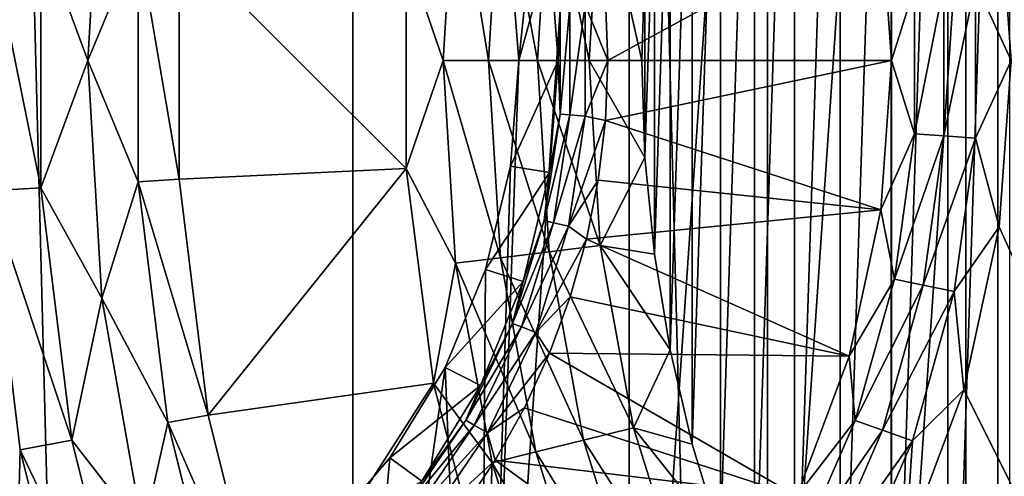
# Model space of a CAD drawing. Header units: millimetres. Extents: x -60 to 60, y -60 to 60.
# Tile 286 of 367: x 43.27 to 46.19, y -1.23 to 0.12. Entities that reach past the tile are written whole.
import ezdxf

# ---------------------------------------------------------------- set-up
doc = ezdxf.new("R2010")
doc.units = ezdxf.units.MM
doc.header["$LTSCALE"] = 81.481481
for name, color, linetype in [('130', 7, 'CONTINUOUS'), ('136', 7, 'CONTINUOUS'), ('159', 7, 'CONTINUOUS'), ('165', 7, 'CONTINUOUS'), ('209', 7, 'CONTINUOUS'), ('229', 7, 'CONTINUOUS'), ('244', 7, 'CONTINUOUS'), ('257', 7, 'CONTINUOUS'), ('295', 7, 'CONTINUOUS'), ('301', 7, 'CONTINUOUS'), ('5', 7, 'CONTINUOUS'), ('87', 7, 'CONTINUOUS')]:
    doc.layers.add(name, color=color, linetype=linetype)

msp = doc.modelspace()

# ---------------------------------------------------------------- linework, layer by layer
at = {"layer": '130', "color": 7, "linetype": 'Continuous', "true_color": 0xf5f5f5}
for points in [[(45.0134, 0, 1.0134), (45.822, 0.4417, 1.8536), (45.0064, 0.1776, 1.0134), (45.0134, 0, 1.0134)], [(45.8536, 0, 1.8536), (45.822, 0.4417, 1.8536), (45.0134, 0, 1.0134), (45.8536, 0, 1.8536)], [(45.0064, -0.1776, 1.0134), (45.8536, 0, 1.8536), (45.0134, 0, 1.0134), (45.0064, -0.1776, 1.0134)], [(45.822, -0.4417, 1.8536), (45.8536, 0, 1.8536), (45.0064, -0.1776, 1.0134), (45.822, -0.4417, 1.8536)], [(44.9855, -0.3541, 1.0134), (45.822, -0.4417, 1.8536), (45.0064, -0.1776, 1.0134), (44.9855, -0.3541, 1.0134)], [(44.9509, -0.5284, 1.0134), (45.822, -0.4417, 1.8536), (44.9855, -0.3541, 1.0134), (44.9509, -0.5284, 1.0134)], [(45.7278, -0.8744, 1.8536), (45.822, -0.4417, 1.8536), (44.9509, -0.5284, 1.0134), (45.7278, -0.8744, 1.8536)], [(44.9026, -0.6994, 1.0134), (45.7278, -0.8744, 1.8536), (44.9509, -0.5284, 1.0134), (44.9026, -0.6994, 1.0134)], [(44.8411, -0.8662, 1.0134), (45.7278, -0.8744, 1.8536), (44.9026, -0.6994, 1.0134), (44.8411, -0.8662, 1.0134)], [(44.7667, -1.0276, 1.0134), (45.5731, -1.2893, 1.8536), (44.8411, -0.8662, 1.0134), (44.7667, -1.0276, 1.0134)], [(45.5731, -1.2893, 1.8536), (45.7278, -0.8744, 1.8536), (44.8411, -0.8662, 1.0134), (45.5731, -1.2893, 1.8536)], [(44.6799, -1.1826, 1.0134), (45.5731, -1.2893, 1.8536), (44.7667, -1.0276, 1.0134), (44.6799, -1.1826, 1.0134)], [(44.5811, -1.3304, 1.0134), (45.3609, -1.6779, 1.8536), (44.6799, -1.1826, 1.0134), (44.5811, -1.3304, 1.0134)], [(45.3609, -1.6779, 1.8536), (45.5731, -1.2893, 1.8536), (44.6799, -1.1826, 1.0134), (45.3609, -1.6779, 1.8536)]]:
    msp.add_3dface(points, dxfattribs=at)
at = {"layer": '136', "color": 7, "linetype": 'Continuous', "true_color": 0xf5f5f5}
for points in [[(44.7254, 0.3129, -3.8), (44.75, 0, -3.8), (44.8411, 0.3312, 0.6729), (44.7254, 0.3129, -3.8)], [(44.8411, 0.3312, 0.6729), (44.75, 0, -3.8), (44.8671, 0, 0.6729), (44.8411, 0.3312, 0.6729)], [(44.75, 0, -3.8), (44.7254, -0.3129, -3.8), (44.8671, 0, 0.6729), (44.75, 0, -3.8)], [(44.8671, 0, 0.6729), (44.7254, -0.3129, -3.8), (44.8411, -0.3312, 0.6729), (44.8671, 0, 0.6729)], [(44.7254, -0.3129, -3.8), (44.6521, -0.618, -3.8), (44.8411, -0.3312, 0.6729), (44.7254, -0.3129, -3.8)], [(44.8411, -0.3312, 0.6729), (44.6521, -0.618, -3.8), (44.7635, -0.6542, 0.6729), (44.8411, -0.3312, 0.6729)], [(44.6521, -0.618, -3.8), (44.532, -0.908, -3.8), (44.7635, -0.6542, 0.6729), (44.6521, -0.618, -3.8)], [(44.7635, -0.6542, 0.6729), (44.532, -0.908, -3.8), (44.6364, -0.9612, 0.6729), (44.7635, -0.6542, 0.6729)], [(44.532, -0.908, -3.8), (44.368, -1.1756, -3.8), (44.6364, -0.9612, 0.6729), (44.532, -0.908, -3.8)], [(44.6364, -0.9612, 0.6729), (44.368, -1.1756, -3.8), (44.4628, -1.2444, 0.6729), (44.6364, -0.9612, 0.6729)], [(44.368, -1.1756, -3.8), (44.1642, -1.4142, -3.8), (44.4628, -1.2444, 0.6729), (44.368, -1.1756, -3.8)]]:
    msp.add_3dface(points, dxfattribs=at)
at = {"layer": '159', "color": 7, "linetype": 'Continuous', "true_color": 0xf5f5f5}
for points in [[(46.2071, 0, 2), (46.1719, 0.492, 2), (46.1017, 0.2293, 1.9904), (46.2071, 0, 2)], [(45.822, 0.4417, 1.8536), (45.8536, 0, 1.8536), (45.9217, 0.217, 1.9156), (45.822, 0.4417, 1.8536)], [(45.8536, 0, 1.8536), (45.9217, -0.217, 1.9156), (45.9217, 0.217, 1.9156), (45.8536, 0, 1.8536)], [(45.9217, -0.217, 1.9156), (46.0081, 0.2229, 1.9619), (45.9217, 0.217, 1.9156), (45.9217, -0.217, 1.9156)], [(46.0081, -0.2229, 1.9619), (46.0081, 0.2229, 1.9619), (45.9217, -0.217, 1.9156), (46.0081, -0.2229, 1.9619)], [(46.1017, -0.2293, 1.9904), (46.1017, 0.2293, 1.9904), (46.0081, -0.2229, 1.9619), (46.1017, -0.2293, 1.9904)], [(46.0081, -0.2229, 1.9619), (46.1017, 0.2293, 1.9904), (46.0081, 0.2229, 1.9619), (46.0081, -0.2229, 1.9619)], [(46.1017, -0.2293, 1.9904), (46.2071, 0, 2), (46.1017, 0.2293, 1.9904), (46.1017, -0.2293, 1.9904)], [(45.8536, 0, 1.8536), (45.822, -0.4417, 1.8536), (45.9217, -0.217, 1.9156), (45.8536, 0, 1.8536)], [(46.1719, -0.492, 2), (46.2071, 0, 2), (46.1017, -0.2293, 1.9904), (46.1719, -0.492, 2)], [(45.822, -0.4417, 1.8536), (45.8627, -0.6468, 1.9156), (45.9217, -0.217, 1.9156), (45.822, -0.4417, 1.8536)], [(45.8627, -0.6468, 1.9156), (46.0081, -0.2229, 1.9619), (45.9217, -0.217, 1.9156), (45.8627, -0.6468, 1.9156)], [(45.9474, -0.6644, 1.9619), (46.0081, -0.2229, 1.9619), (45.8627, -0.6468, 1.9156), (45.9474, -0.6644, 1.9619)], [(45.9474, -0.6644, 1.9619), (46.1017, -0.2293, 1.9904), (46.0081, -0.2229, 1.9619), (45.9474, -0.6644, 1.9619)], [(46.0393, -0.6835, 1.9904), (46.1017, -0.2293, 1.9904), (45.9474, -0.6644, 1.9619), (46.0393, -0.6835, 1.9904)], [(46.0393, -0.6835, 1.9904), (46.1719, -0.492, 2), (46.1017, -0.2293, 1.9904), (46.0393, -0.6835, 1.9904)], [(45.822, -0.4417, 1.8536), (45.7278, -0.8744, 1.8536), (45.8627, -0.6468, 1.9156), (45.822, -0.4417, 1.8536)], [(46.0671, -0.974, 2), (46.1719, -0.492, 2), (46.0393, -0.6835, 1.9904), (46.0671, -0.974, 2)], [(45.7278, -0.8744, 1.8536), (45.7456, -1.0646, 1.9156), (45.8627, -0.6468, 1.9156), (45.7278, -0.8744, 1.8536)], [(45.7456, -1.0646, 1.9156), (45.9474, -0.6644, 1.9619), (45.8627, -0.6468, 1.9156), (45.7456, -1.0646, 1.9156)], [(45.8271, -1.0936, 1.9619), (45.9474, -0.6644, 1.9619), (45.7456, -1.0646, 1.9156), (45.8271, -1.0936, 1.9619)], [(45.8271, -1.0936, 1.9619), (46.0393, -0.6835, 1.9904), (45.9474, -0.6644, 1.9619), (45.8271, -1.0936, 1.9619)], [(45.9156, -1.125, 1.9904), (46.0393, -0.6835, 1.9904), (45.8271, -1.0936, 1.9619), (45.9156, -1.125, 1.9904)], [(45.9156, -1.125, 1.9904), (46.0671, -0.974, 2), (46.0393, -0.6835, 1.9904), (45.9156, -1.125, 1.9904)], [(45.7278, -0.8744, 1.8536), (45.5731, -1.2893, 1.8536), (45.7456, -1.0646, 1.9156), (45.7278, -0.8744, 1.8536)], [(45.8947, -1.4362, 2), (46.0671, -0.974, 2), (45.9156, -1.125, 1.9904), (45.8947, -1.4362, 2)], [(45.5731, -1.2893, 1.8536), (45.5727, -1.4626, 1.9156), (45.7456, -1.0646, 1.9156), (45.5731, -1.2893, 1.8536)], [(45.5727, -1.4626, 1.9156), (45.8271, -1.0936, 1.9619), (45.7456, -1.0646, 1.9156), (45.5727, -1.4626, 1.9156)], [(45.6495, -1.5024, 1.9619), (45.8271, -1.0936, 1.9619), (45.5727, -1.4626, 1.9156), (45.6495, -1.5024, 1.9619)], [(45.6495, -1.5024, 1.9619), (45.9156, -1.125, 1.9904), (45.8271, -1.0936, 1.9619), (45.6495, -1.5024, 1.9619)], [(45.7329, -1.5456, 1.9904), (45.9156, -1.125, 1.9904), (45.6495, -1.5024, 1.9619), (45.7329, -1.5456, 1.9904)], [(45.7329, -1.5456, 1.9904), (45.8947, -1.4362, 2), (45.9156, -1.125, 1.9904), (45.7329, -1.5456, 1.9904)]]:
    msp.add_3dface(points, dxfattribs=at)
at = {"layer": '165', "color": 7, "linetype": 'Continuous', "true_color": 0xf5f5f5}
for points in [[(44.8411, 0.3312, 0.6729), (44.8671, 0, 0.6729), (44.8726, 0.1591, 0.7668), (44.8411, 0.3312, 0.6729)], [(45.0134, 0, 1.0134), (45.0064, 0.1776, 1.0134), (44.9469, 0.1646, 0.9404), (45.0134, 0, 1.0134)], [(44.8726, 0.1591, 0.7668), (44.8671, 0, 0.6729), (44.8726, -0.1591, 0.7668), (44.8726, 0.1591, 0.7668)], [(44.8726, 0.1591, 0.7668), (44.8726, -0.1591, 0.7668), (44.9015, 0.1612, 0.8571), (44.8726, 0.1591, 0.7668)], [(44.9015, 0.1612, 0.8571), (44.8726, -0.1591, 0.7668), (44.9015, -0.1612, 0.8571), (44.9015, 0.1612, 0.8571)], [(44.9469, 0.1646, 0.9404), (44.9015, -0.1612, 0.8571), (44.9469, -0.1646, 0.9404), (44.9469, 0.1646, 0.9404)], [(44.9015, 0.1612, 0.8571), (44.9015, -0.1612, 0.8571), (44.9469, 0.1646, 0.9404), (44.9015, 0.1612, 0.8571)], [(45.0134, 0, 1.0134), (44.9469, 0.1646, 0.9404), (44.9469, -0.1646, 0.9404), (45.0134, 0, 1.0134)], [(44.8671, 0, 0.6729), (44.8411, -0.3312, 0.6729), (44.8726, -0.1591, 0.7668), (44.8671, 0, 0.6729)], [(45.0064, -0.1776, 1.0134), (45.0134, 0, 1.0134), (44.9469, -0.1646, 0.9404), (45.0064, -0.1776, 1.0134)], [(44.8726, -0.1591, 0.7668), (44.8252, -0.4736, 0.7668), (44.9015, -0.1612, 0.8571), (44.8726, -0.1591, 0.7668)], [(44.8726, -0.1591, 0.7668), (44.8411, -0.3312, 0.6729), (44.8252, -0.4736, 0.7668), (44.8726, -0.1591, 0.7668)], [(44.9015, -0.1612, 0.8571), (44.8252, -0.4736, 0.7668), (44.8534, -0.4801, 0.8571), (44.9015, -0.1612, 0.8571)], [(44.9015, -0.1612, 0.8571), (44.8534, -0.4801, 0.8571), (44.9469, -0.1646, 0.9404), (44.9015, -0.1612, 0.8571)], [(44.9469, -0.1646, 0.9404), (44.8534, -0.4801, 0.8571), (44.8978, -0.4902, 0.9404), (44.9469, -0.1646, 0.9404)], [(45.0064, -0.1776, 1.0134), (44.9469, -0.1646, 0.9404), (44.8978, -0.4902, 0.9404), (45.0064, -0.1776, 1.0134)], [(44.9855, -0.3541, 1.0134), (45.0064, -0.1776, 1.0134), (44.8978, -0.4902, 0.9404), (44.9855, -0.3541, 1.0134)], [(44.8411, -0.3312, 0.6729), (44.7635, -0.6542, 0.6729), (44.8252, -0.4736, 0.7668), (44.8411, -0.3312, 0.6729)], [(44.9509, -0.5284, 1.0134), (44.9855, -0.3541, 1.0134), (44.8978, -0.4902, 0.9404), (44.9509, -0.5284, 1.0134)], [(44.8252, -0.4736, 0.7668), (44.7314, -0.7776, 0.7668), (44.8534, -0.4801, 0.8571), (44.8252, -0.4736, 0.7668)], [(44.8252, -0.4736, 0.7668), (44.7635, -0.6542, 0.6729), (44.7314, -0.7776, 0.7668), (44.8252, -0.4736, 0.7668)], [(44.8534, -0.4801, 0.8571), (44.7314, -0.7776, 0.7668), (44.7584, -0.7882, 0.8571), (44.8534, -0.4801, 0.8571)], [(44.8534, -0.4801, 0.8571), (44.7584, -0.7882, 0.8571), (44.8978, -0.4902, 0.9404), (44.8534, -0.4801, 0.8571)], [(44.8978, -0.4902, 0.9404), (44.7584, -0.7882, 0.8571), (44.8008, -0.8049, 0.9404), (44.8978, -0.4902, 0.9404)], [(44.9509, -0.5284, 1.0134), (44.8978, -0.4902, 0.9404), (44.8008, -0.8049, 0.9404), (44.9509, -0.5284, 1.0134)], [(44.9026, -0.6994, 1.0134), (44.9509, -0.5284, 1.0134), (44.8008, -0.8049, 0.9404), (44.9026, -0.6994, 1.0134)], [(44.7635, -0.6542, 0.6729), (44.6364, -0.9612, 0.6729), (44.7314, -0.7776, 0.7668), (44.7635, -0.6542, 0.6729)], [(44.8411, -0.8662, 1.0134), (44.9026, -0.6994, 1.0134), (44.8008, -0.8049, 0.9404), (44.8411, -0.8662, 1.0134)], [(44.7314, -0.7776, 0.7668), (44.5934, -1.0643, 0.7668), (44.7584, -0.7882, 0.8571), (44.7314, -0.7776, 0.7668)], [(44.7314, -0.7776, 0.7668), (44.6364, -0.9612, 0.6729), (44.5934, -1.0643, 0.7668), (44.7314, -0.7776, 0.7668)], [(44.7584, -0.7882, 0.8571), (44.5934, -1.0643, 0.7668), (44.6185, -1.0788, 0.8571), (44.7584, -0.7882, 0.8571)], [(44.7584, -0.7882, 0.8571), (44.6185, -1.0788, 0.8571), (44.8008, -0.8049, 0.9404), (44.7584, -0.7882, 0.8571)], [(44.8008, -0.8049, 0.9404), (44.6185, -1.0788, 0.8571), (44.6579, -1.1015, 0.9404), (44.8008, -0.8049, 0.9404)], [(44.8411, -0.8662, 1.0134), (44.8008, -0.8049, 0.9404), (44.6579, -1.1015, 0.9404), (44.8411, -0.8662, 1.0134)], [(44.7667, -1.0276, 1.0134), (44.8411, -0.8662, 1.0134), (44.6579, -1.1015, 0.9404), (44.7667, -1.0276, 1.0134)], [(44.6364, -0.9612, 0.6729), (44.4628, -1.2444, 0.6729), (44.5934, -1.0643, 0.7668), (44.6364, -0.9612, 0.6729)], [(44.6799, -1.1826, 1.0134), (44.7667, -1.0276, 1.0134), (44.6579, -1.1015, 0.9404), (44.6799, -1.1826, 1.0134)], [(44.5934, -1.0643, 0.7668), (44.4142, -1.3271, 0.7668), (44.6185, -1.0788, 0.8571), (44.5934, -1.0643, 0.7668)], [(44.5934, -1.0643, 0.7668), (44.4628, -1.2444, 0.6729), (44.4142, -1.3271, 0.7668), (44.5934, -1.0643, 0.7668)], [(44.6185, -1.0788, 0.8571), (44.4142, -1.3271, 0.7668), (44.4368, -1.3452, 0.8571), (44.6185, -1.0788, 0.8571)], [(44.6185, -1.0788, 0.8571), (44.4368, -1.3452, 0.8571), (44.6579, -1.1015, 0.9404), (44.6185, -1.0788, 0.8571)], [(44.6579, -1.1015, 0.9404), (44.4368, -1.3452, 0.8571), (44.4724, -1.3736, 0.9404), (44.6579, -1.1015, 0.9404)], [(44.6799, -1.1826, 1.0134), (44.6579, -1.1015, 0.9404), (44.4724, -1.3736, 0.9404), (44.6799, -1.1826, 1.0134)], [(44.5811, -1.3304, 1.0134), (44.6799, -1.1826, 1.0134), (44.4724, -1.3736, 0.9404), (44.5811, -1.3304, 1.0134)]]:
    msp.add_3dface(points, dxfattribs=at)
at = {"layer": '209', "color": 151, "linetype": 'Continuous', "true_color": 0x7dbfed}
for points in [[(42.3223, 38.1068, 28.5), (44.2586, -35.8396, 28.5), (44.2586, 35.8396, 28.5), (42.3223, 38.1068, 28.5)], [(42.3223, -38.1068, 28.5), (44.2586, -35.8396, 28.5), (42.3223, 38.1068, 28.5), (42.3223, -38.1068, 28.5)], [(44.2586, 35.8396, 28.5), (46.0737, -33.4741, 28.5), (46.0737, 33.4741, 28.5), (44.2586, 35.8396, 28.5)], [(44.2586, -35.8396, 28.5), (46.0737, -33.4741, 28.5), (44.2586, 35.8396, 28.5), (44.2586, -35.8396, 28.5)], [(46.0737, 33.4741, 28.5), (47.7624, -31.017, 28.5), (47.7624, 31.017, 28.5), (46.0737, 33.4741, 28.5)], [(46.0737, -33.4741, 28.5), (47.7624, -31.017, 28.5), (46.0737, 33.4741, 28.5), (46.0737, -33.4741, 28.5)]]:
    msp.add_3dface(points, dxfattribs=at)
at = {"layer": '229', "color": 151, "linetype": 'Continuous', "true_color": 0x7dbfed}
for points in [[(46.0206, 2.67, 17.3), (46.2027, 2.8918, 17.3), (46.0206, -2.67, 17.3), (46.0206, 2.67, 17.3)], [(46.0206, -2.67, 17.3), (46.2027, 2.8918, 17.3), (46.2027, -2.8918, 17.3), (46.0206, -2.67, 17.3)], [(45.8534, 2.4367, 17.3), (46.0206, 2.67, 17.3), (45.8534, -2.4367, 17.3), (45.8534, 2.4367, 17.3)], [(45.8534, -2.4367, 17.3), (46.0206, 2.67, 17.3), (46.0206, -2.67, 17.3), (45.8534, -2.4367, 17.3)], [(45.7018, 2.193, 17.3), (45.8534, 2.4367, 17.3), (45.7018, -2.193, 17.3), (45.7018, 2.193, 17.3)], [(45.7018, -2.193, 17.3), (45.8534, 2.4367, 17.3), (45.8534, -2.4367, 17.3), (45.7018, -2.193, 17.3)], [(45.5665, 1.9398, 17.3), (45.7018, 2.193, 17.3), (45.5665, -1.9398, 17.3), (45.5665, 1.9398, 17.3)], [(45.5665, -1.9398, 17.3), (45.7018, 2.193, 17.3), (45.7018, -2.193, 17.3), (45.5665, -1.9398, 17.3)], [(45.4481, -1.6784, 17.3), (45.5665, 1.9398, 17.3), (45.5665, -1.9398, 17.3), (45.4481, -1.6784, 17.3)], [(45.4481, 1.6784, 17.3), (45.5665, 1.9398, 17.3), (45.4481, -1.6784, 17.3), (45.4481, 1.6784, 17.3)], [(45.347, 1.4098, 17.3), (45.4481, 1.6784, 17.3), (45.347, -1.4098, 17.3), (45.347, 1.4098, 17.3)], [(45.347, -1.4098, 17.3), (45.4481, 1.6784, 17.3), (45.4481, -1.6784, 17.3), (45.347, -1.4098, 17.3)], [(45.2637, 1.1352, 17.3), (45.347, 1.4098, 17.3), (45.2637, -1.1352, 17.3), (45.2637, 1.1352, 17.3)], [(45.2637, -1.1352, 17.3), (45.347, 1.4098, 17.3), (45.347, -1.4098, 17.3), (45.2637, -1.1352, 17.3)], [(45.1985, 0.8557, 17.3), (45.2637, 1.1352, 17.3), (45.1985, -0.8557, 17.3), (45.1985, 0.8557, 17.3)], [(45.1985, -0.8557, 17.3), (45.2637, 1.1352, 17.3), (45.2637, -1.1352, 17.3), (45.1985, -0.8557, 17.3)], [(45.1517, 0.5725, 17.3), (45.1985, 0.8557, 17.3), (45.1517, -0.5725, 17.3), (45.1517, 0.5725, 17.3)], [(45.1517, -0.5725, 17.3), (45.1985, 0.8557, 17.3), (45.1985, -0.8557, 17.3), (45.1517, -0.5725, 17.3)], [(45.1236, 0.2869, 17.3), (45.1517, 0.5725, 17.3), (45.1236, -0.2869, 17.3), (45.1236, 0.2869, 17.3)], [(45.1236, -0.2869, 17.3), (45.1517, 0.5725, 17.3), (45.1517, -0.5725, 17.3), (45.1236, -0.2869, 17.3)], [(45.1142, 0, 17.3), (45.1236, 0.2869, 17.3), (45.1236, -0.2869, 17.3), (45.1142, 0, 17.3)]]:
    msp.add_3dface(points, dxfattribs=at)
at = {"layer": '244', "color": 151, "linetype": 'Continuous', "true_color": 0x7dbfed}
for points in [[(44.4172, 0.3198, 17.5929), (44.4172, -0.3198, 17.5929), (43.745, 0.3514, 18.2657), (44.4172, 0.3198, 17.5929)], [(43.745, 0.3514, 18.2657), (44.4172, -0.3198, 17.5929), (43.745, -0.3514, 18.2657), (43.745, 0.3514, 18.2657)], [(43.745, -0.3514, 18.2657), (44.4172, -0.3198, 17.5929), (43.8305, -1.049, 18.2657), (43.745, -0.3514, 18.2657)], [(44.4172, -0.3198, 17.5929), (44.4973, -0.9543, 17.5929), (43.8305, -1.049, 18.2657), (44.4172, -0.3198, 17.5929)], [(43.8305, -1.049, 18.2657), (44.4973, -0.9543, 17.5929), (44.0003, -1.731, 18.2657), (43.8305, -1.049, 18.2657)], [(44.4973, -0.9543, 17.5929), (44.6564, -1.5738, 17.5929), (44.0003, -1.731, 18.2657), (44.4973, -0.9543, 17.5929)]]:
    msp.add_3dface(points, dxfattribs=at)
at = {"layer": '257', "color": 151, "linetype": 'Continuous', "true_color": 0x7dbfed}
for points in [[(43.1804, -0.3859, 18.5), (43.2743, -1.152, 18.5), (43.1431, -5.9596, 18.5), (43.1804, -0.3859, 18.5)], [(43.2743, -1.152, 18.5), (43.4607, -1.9009, 18.5), (43.1431, -5.9596, 18.5), (43.2743, -1.152, 18.5)]]:
    msp.add_3dface(points, dxfattribs=at)
at = {"layer": '295', "color": 151, "linetype": 'Continuous', "true_color": 0x7dbfed}
for points in [[(43.4746, 0, 18.4392), (43.3359, 0.3764, 18.4847), (43.5157, 0.7027, 18.4392), (43.4746, 0, 18.4392)], [(43.4746, 0, 18.4392), (43.5157, 0.7027, 18.4392), (43.624, 0.3588, 18.3652), (43.4746, 0, 18.4392)], [(43.1804, -0.3859, 18.5), (43.1804, 0.3859, 18.5), (43.3359, -0.3764, 18.4847), (43.1804, -0.3859, 18.5)], [(43.3359, -0.3764, 18.4847), (43.1804, 0.3859, 18.5), (43.3359, 0.3764, 18.4847), (43.3359, -0.3764, 18.4847)], [(43.3359, -0.3764, 18.4847), (43.3359, 0.3764, 18.4847), (43.4746, 0, 18.4392), (43.3359, -0.3764, 18.4847)], [(43.624, -0.3588, 18.3652), (43.4746, 0, 18.4392), (43.624, 0.3588, 18.3652), (43.624, -0.3588, 18.3652)], [(43.745, 0.3514, 18.2657), (43.745, -0.3514, 18.2657), (43.624, 0.3588, 18.3652), (43.745, 0.3514, 18.2657)], [(43.745, -0.3514, 18.2657), (43.624, -0.3588, 18.3652), (43.624, 0.3588, 18.3652), (43.745, -0.3514, 18.2657)], [(43.5157, -0.7027, 18.4392), (43.3359, -0.3764, 18.4847), (43.4746, 0, 18.4392), (43.5157, -0.7027, 18.4392)], [(43.5157, -0.7027, 18.4392), (43.4746, 0, 18.4392), (43.624, -0.3588, 18.3652), (43.5157, -0.7027, 18.4392)], [(43.4275, -1.1236, 18.4847), (43.1804, -0.3859, 18.5), (43.3359, -0.3764, 18.4847), (43.4275, -1.1236, 18.4847)], [(43.4275, -1.1236, 18.4847), (43.3359, -0.3764, 18.4847), (43.5157, -0.7027, 18.4392), (43.4275, -1.1236, 18.4847)], [(43.7113, -1.0711, 18.3652), (43.5157, -0.7027, 18.4392), (43.624, -0.3588, 18.3652), (43.7113, -1.0711, 18.3652)], [(43.745, -0.3514, 18.2657), (43.8305, -1.049, 18.2657), (43.624, -0.3588, 18.3652), (43.745, -0.3514, 18.2657)], [(43.8305, -1.049, 18.2657), (43.7113, -1.0711, 18.3652), (43.624, -0.3588, 18.3652), (43.8305, -1.049, 18.2657)], [(43.2743, -1.152, 18.5), (43.1804, -0.3859, 18.5), (43.4275, -1.1236, 18.4847), (43.2743, -1.152, 18.5)], [(43.6385, -1.3958, 18.4392), (43.4275, -1.1236, 18.4847), (43.5157, -0.7027, 18.4392), (43.6385, -1.3958, 18.4392)], [(43.6385, -1.3958, 18.4392), (43.5157, -0.7027, 18.4392), (43.7113, -1.0711, 18.3652), (43.6385, -1.3958, 18.4392)], [(43.8305, -1.049, 18.2657), (44.0003, -1.731, 18.2657), (43.7113, -1.0711, 18.3652), (43.8305, -1.049, 18.2657)], [(43.8847, -1.7674, 18.3652), (43.6385, -1.3958, 18.4392), (43.7113, -1.0711, 18.3652), (43.8847, -1.7674, 18.3652)], [(44.0003, -1.731, 18.2657), (43.8847, -1.7674, 18.3652), (43.7113, -1.0711, 18.3652), (44.0003, -1.731, 18.2657)], [(43.6093, -1.8541, 18.4847), (43.2743, -1.152, 18.5), (43.4275, -1.1236, 18.4847), (43.6093, -1.8541, 18.4847)], [(43.6093, -1.8541, 18.4847), (43.4275, -1.1236, 18.4847), (43.6385, -1.3958, 18.4392), (43.6093, -1.8541, 18.4847)], [(43.4607, -1.9009, 18.5), (43.2743, -1.152, 18.5), (43.6093, -1.8541, 18.4847), (43.4607, -1.9009, 18.5)]]:
    msp.add_3dface(points, dxfattribs=at)
at = {"layer": '301', "color": 151, "linetype": 'Continuous', "true_color": 0x7dbfed}
for points in [[(44.4172, 0.3198, 17.5929), (44.5627, 0.5995, 17.491), (44.5264, 0, 17.491), (44.4172, 0.3198, 17.5929)], [(44.5627, 0.5995, 17.491), (44.6604, 0, 17.4089), (44.5264, 0, 17.491), (44.5627, 0.5995, 17.491)], [(44.6956, 0.5834, 17.4089), (44.6604, 0, 17.4089), (44.5627, 0.5995, 17.491), (44.6956, 0.5834, 17.4089)], [(44.6956, 0.5834, 17.4089), (44.8055, 0, 17.3488), (44.6604, 0, 17.4089), (44.6956, 0.5834, 17.4089)], [(44.8397, 0.5659, 17.3488), (44.8055, 0, 17.3488), (44.6956, 0.5834, 17.4089), (44.8397, 0.5659, 17.3488)], [(44.8397, 0.5659, 17.3488), (44.9582, 0, 17.3122), (44.8055, 0, 17.3488), (44.8397, 0.5659, 17.3488)], [(44.9914, 0.5474, 17.3122), (44.9582, 0, 17.3122), (44.8397, 0.5659, 17.3488), (44.9914, 0.5474, 17.3122)], [(44.9914, 0.5474, 17.3122), (45.1142, 0, 17.3), (44.9582, 0, 17.3122), (44.9914, 0.5474, 17.3122)], [(45.1236, 0.2869, 17.3), (45.1142, 0, 17.3), (44.9914, 0.5474, 17.3122), (45.1236, 0.2869, 17.3)], [(44.4172, -0.3198, 17.5929), (44.4172, 0.3198, 17.5929), (44.5264, 0, 17.491), (44.4172, -0.3198, 17.5929)], [(44.4172, -0.3198, 17.5929), (44.5264, 0, 17.491), (44.5627, -0.5995, 17.491), (44.4172, -0.3198, 17.5929)], [(44.6604, 0, 17.4089), (44.6956, -0.5834, 17.4089), (44.5264, 0, 17.491), (44.6604, 0, 17.4089)], [(44.5264, 0, 17.491), (44.6956, -0.5834, 17.4089), (44.5627, -0.5995, 17.491), (44.5264, 0, 17.491)], [(44.6604, 0, 17.4089), (44.8397, -0.5659, 17.3488), (44.6956, -0.5834, 17.4089), (44.6604, 0, 17.4089)], [(44.8055, 0, 17.3488), (44.8397, -0.5659, 17.3488), (44.6604, 0, 17.4089), (44.8055, 0, 17.3488)], [(44.9582, 0, 17.3122), (44.9914, -0.5474, 17.3122), (44.8055, 0, 17.3488), (44.9582, 0, 17.3122)], [(44.8055, 0, 17.3488), (44.9914, -0.5474, 17.3122), (44.8397, -0.5659, 17.3488), (44.8055, 0, 17.3488)], [(44.9582, 0, 17.3122), (45.1236, -0.2869, 17.3), (44.9914, -0.5474, 17.3122), (44.9582, 0, 17.3122)], [(45.1142, 0, 17.3), (45.1236, -0.2869, 17.3), (44.9582, 0, 17.3122), (45.1142, 0, 17.3)], [(45.1236, -0.2869, 17.3), (45.1517, -0.5725, 17.3), (44.9914, -0.5474, 17.3122), (45.1236, -0.2869, 17.3)], [(44.4973, -0.9543, 17.5929), (44.4172, -0.3198, 17.5929), (44.5627, -0.5995, 17.491), (44.4973, -0.9543, 17.5929)], [(44.9914, -0.5474, 17.3122), (45.0902, -1.0869, 17.3122), (44.8397, -0.5659, 17.3488), (44.9914, -0.5474, 17.3122)], [(44.9914, -0.5474, 17.3122), (45.1985, -0.8557, 17.3), (45.0902, -1.0869, 17.3122), (44.9914, -0.5474, 17.3122)], [(45.1517, -0.5725, 17.3), (45.1985, -0.8557, 17.3), (44.9914, -0.5474, 17.3122), (45.1517, -0.5725, 17.3)], [(44.8397, -0.5659, 17.3488), (44.9419, -1.1235, 17.3488), (44.6956, -0.5834, 17.4089), (44.8397, -0.5659, 17.3488)], [(44.8397, -0.5659, 17.3488), (45.0902, -1.0869, 17.3122), (44.9419, -1.1235, 17.3488), (44.8397, -0.5659, 17.3488)], [(44.4973, -0.9543, 17.5929), (44.5627, -0.5995, 17.491), (44.671, -1.1903, 17.491), (44.4973, -0.9543, 17.5929)], [(44.6956, -0.5834, 17.4089), (44.801, -1.1582, 17.4089), (44.5627, -0.5995, 17.491), (44.6956, -0.5834, 17.4089)], [(44.5627, -0.5995, 17.491), (44.801, -1.1582, 17.4089), (44.671, -1.1903, 17.491), (44.5627, -0.5995, 17.491)], [(44.6956, -0.5834, 17.4089), (44.9419, -1.1235, 17.3488), (44.801, -1.1582, 17.4089), (44.6956, -0.5834, 17.4089)], [(45.1985, -0.8557, 17.3), (45.2637, -1.1352, 17.3), (45.0902, -1.0869, 17.3122), (45.1985, -0.8557, 17.3)], [(44.6564, -1.5738, 17.5929), (44.4973, -0.9543, 17.5929), (44.671, -1.1903, 17.491), (44.6564, -1.5738, 17.5929)], [(45.0902, -1.0869, 17.3122), (45.2534, -1.6105, 17.3122), (44.9419, -1.1235, 17.3488), (45.0902, -1.0869, 17.3122)], [(45.0902, -1.0869, 17.3122), (45.347, -1.4098, 17.3), (45.2534, -1.6105, 17.3122), (45.0902, -1.0869, 17.3122)], [(45.2637, -1.1352, 17.3), (45.347, -1.4098, 17.3), (45.0902, -1.0869, 17.3122), (45.2637, -1.1352, 17.3)], [(44.9419, -1.1235, 17.3488), (45.1106, -1.6647, 17.3488), (44.801, -1.1582, 17.4089), (44.9419, -1.1235, 17.3488)], [(44.9419, -1.1235, 17.3488), (45.2534, -1.6105, 17.3122), (45.1106, -1.6647, 17.3488), (44.9419, -1.1235, 17.3488)], [(44.801, -1.1582, 17.4089), (44.9749, -1.7162, 17.4089), (44.671, -1.1903, 17.491), (44.801, -1.1582, 17.4089)], [(44.801, -1.1582, 17.4089), (45.1106, -1.6647, 17.3488), (44.9749, -1.7162, 17.4089), (44.801, -1.1582, 17.4089)], [(44.6564, -1.5738, 17.5929), (44.671, -1.1903, 17.491), (44.8496, -1.7637, 17.491), (44.6564, -1.5738, 17.5929)], [(44.671, -1.1903, 17.491), (44.9749, -1.7162, 17.4089), (44.8496, -1.7637, 17.491), (44.671, -1.1903, 17.491)]]:
    msp.add_3dface(points, dxfattribs=at)
at = {"layer": '5', "color": 7, "linetype": 'Continuous', "true_color": 0xf5f5f5}
for points in [[(45.077, 3.1346, -3.8), (44.6324, -3.365, -3.8), (44.75, 0, -3.8), (45.077, 3.1346, -3.8)], [(45.077, -3.1346, -3.8), (44.6324, -3.365, -3.8), (45.077, 3.1346, -3.8), (45.077, -3.1346, -3.8)], [(44.7254, 0.3129, -3.8), (45.077, 3.1346, -3.8), (44.75, 0, -3.8), (44.7254, 0.3129, -3.8)], [(45.4861, 2.8459, -3.8), (45.077, -3.1346, -3.8), (45.077, 3.1346, -3.8), (45.4861, 2.8459, -3.8)], [(45.4861, -2.8459, -3.8), (45.077, -3.1346, -3.8), (45.4861, 2.8459, -3.8), (45.4861, -2.8459, -3.8)], [(45.852, 2.5041, -3.8), (45.4861, -2.8459, -3.8), (45.4861, 2.8459, -3.8), (45.852, 2.5041, -3.8)], [(45.852, -2.5041, -3.8), (45.4861, -2.8459, -3.8), (45.852, 2.5041, -3.8), (45.852, -2.5041, -3.8)], [(46.1681, 2.1157, -3.8), (45.852, -2.5041, -3.8), (45.852, 2.5041, -3.8), (46.1681, 2.1157, -3.8)], [(46.1681, -2.1157, -3.8), (45.852, -2.5041, -3.8), (46.1681, 2.1157, -3.8), (46.1681, -2.1157, -3.8)], [(46.4282, 1.6879, -3.8), (46.1681, -2.1157, -3.8), (46.1681, 2.1157, -3.8), (46.4282, 1.6879, -3.8)], [(46.4282, -1.6879, -3.8), (46.1681, -2.1157, -3.8), (46.4282, 1.6879, -3.8), (46.4282, -1.6879, -3.8)], [(44.75, 0, -3.8), (44.6324, -3.365, -3.8), (44.7254, -0.3129, -3.8), (44.75, 0, -3.8)], [(44.7254, -0.3129, -3.8), (44.6324, -3.365, -3.8), (44.6521, -0.618, -3.8), (44.7254, -0.3129, -3.8)], [(44.6521, -0.618, -3.8), (44.6324, -3.365, -3.8), (44.532, -0.908, -3.8), (44.6521, -0.618, -3.8)], [(44.6324, -3.365, -3.8), (44.1606, -3.5326, -3.8), (44.532, -0.908, -3.8), (44.6324, -3.365, -3.8)], [(44.532, -0.908, -3.8), (44.1606, -3.5326, -3.8), (44.368, -1.1756, -3.8), (44.532, -0.908, -3.8)], [(44.368, -1.1756, -3.8), (44.1606, -3.5326, -3.8), (44.1642, -1.4142, -3.8), (44.368, -1.1756, -3.8)]]:
    msp.add_3dface(points, dxfattribs=at)
at = {"layer": '87', "color": 7, "linetype": 'Continuous', "true_color": 0xf5f5f5}
for points in [[(47.4078, 0, 2), (45, 7.4591, 2), (46.1719, 0.492, 2), (47.4078, 0, 2)], [(47.453, 0.7464, 2), (45, 7.4591, 2), (47.4078, 0, 2), (47.453, 0.7464, 2)], [(46.2071, 0, 2), (47.4078, 0, 2), (46.1719, 0.492, 2), (46.2071, 0, 2)], [(46.1719, -0.492, 2), (49.3153, -7.4591, 2), (46.2071, 0, 2), (46.1719, -0.492, 2)], [(46.0671, -0.974, 2), (49.3153, -7.4591, 2), (46.1719, -0.492, 2), (46.0671, -0.974, 2)], [(45.8947, -1.4362, 2), (49.3153, -7.4591, 2), (46.0671, -0.974, 2), (45.8947, -1.4362, 2)]]:
    msp.add_3dface(points, dxfattribs=at)

doc.saveas('drawing.dxf')
